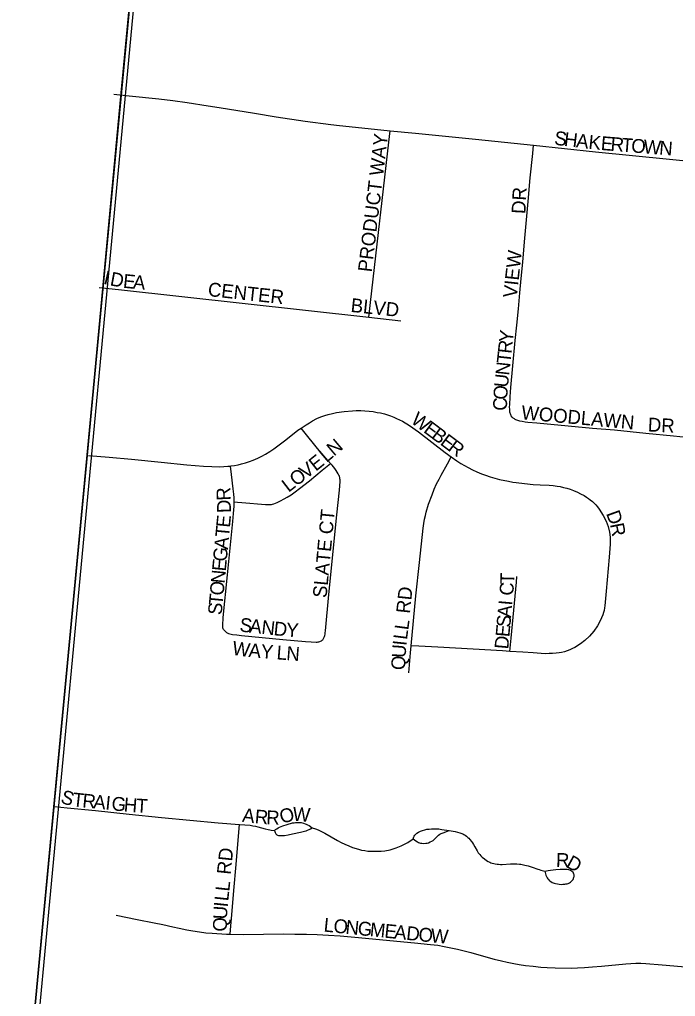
# Model space of a CAD drawing. Extents: x 1410790 to 1770854, y 448063 to 770588.
# Drawn here: x 1516826 to 1519193, y 626139 to 629663 of the extents above; entities that cross this region are included whole.
import ezdxf

# ---------------------------------------------------------------- set-up
doc = ezdxf.new("R2010")
doc.units = 0
for name, color, linetype in [('GM_X_Adjacent_County', 7, 'Continuous'), ('GM_X_City_Street', 7, 'Continuous'), ('GM_X_City_Street_Text', 7, 'Continuous'), ('GM_X_Corporation', 7, 'Continuous'), ('GM_X_County', 7, 'Continuous'), ('GM_X_Section', 7, 'Continuous'), ('GM_X_Township', 7, 'Continuous')]:
    doc.layers.add(name, color=color, linetype=linetype)

msp = doc.modelspace()

# ---------------------------------------------------------------- linework, layer by layer
at = {"layer": 'GM_X_Adjacent_County'}
msp.add_lwpolyline([(1517339.4, 630939.6), (1517193.5, 629397.8), (1517069.8, 628090.7), (1516949.9, 626822.9), (1516853.3, 625802.4), (1516836.6, 625625.7), (1516829.1, 625517.4), (1516813.1, 625302.8), (1516798.6, 625124.4), (1516799.3, 624956.3), (1516805.5, 624838), (1516815.9, 624733.7), (1516765.5, 623815), (1516721.1, 623275.7), (1516626.6, 622180.1), (1516525.9, 620993.2), (1516461.1, 620230.1), (1516373.4, 619132.2)], dxfattribs=at)
at = {"layer": 'GM_X_City_Street'}
for points in [[(1517166.4, 629393), (1517221.6, 629387.6), (1517328.8, 629377.1), (1517379.7, 629370.7), (1517430.5, 629363.8), (1517506.3, 629351.9)], [(1517506.3, 629351.9), (1517546.3, 629345.6), (1517674, 629324.7), (1517752.5, 629311.7), (1517856.3, 629296.4), (1517948.8, 629284.2), (1517980.3, 629280.7)], [(1517980.3, 629280.7), (1518038.6, 629274.2), (1518163.7, 629261.6)], [(1518086.8, 628589.1), (1518097.6, 628683.7), (1518159.1, 629220.9), (1518163.7, 629261.6)], [(1518163.7, 629261.6), (1518255.2, 629252.4), (1518471.3, 629230.8), (1518680.8, 629209.1)], [(1518603.2, 628228.8), (1518600.3, 628232.7), (1518599, 628235.1), (1518598.2, 628237.1), (1518596.9, 628240.5), (1518596, 628243.4), (1518595.4, 628246.2), (1518594.9, 628249.2), (1518594.7, 628252.5), (1518594.5, 628256.4), (1518594.3, 628265.3), (1518594.5, 628273.5), (1518596, 628302.2), (1518598.3, 628335.3), (1518605.7, 628413.9), (1518614.8, 628505), (1518620.5, 628559.7), (1518626.1, 628619.6), (1518631.3, 628676.4), (1518636, 628728.5), (1518641.7, 628787.6), (1518648.3, 628860.9), (1518661.3, 629006.7), (1518668.7, 629092.2), (1518677.8, 629179.9), (1518680.8, 629209.1)], [(1518680.8, 629209.1), (1518904, 629185.9), (1519304.7, 629145.3), (1519356.9, 629140.5), (1519467.7, 629129.8), (1519625, 629113.1)], [(1517114.1, 628696.7), (1517182.9, 628689.1), (1518086.8, 628589.1)], [(1518086.8, 628589.1), (1518202.4, 628576.3)], [(1517842, 628188.9), (1517859.8, 628201), (1517872, 628208.4), (1517883.3, 628214.9), (1517898.9, 628223.1), (1517913.6, 628229.6), (1517927.5, 628234.4), (1517940.1, 628238.3), (1517954.9, 628241.8), (1517969.2, 628244.8), (1517997.8, 628249), (1518027.6, 628251.9), (1518041.2, 628252.2), (1518057.5, 628252.4), (1518071.6, 628251.7), (1518087.4, 628250.3), (1518102, 628248.3), (1518116.9, 628245.8), (1518128.5, 628243.5), (1518142.8, 628239.9), (1518153.2, 628237), (1518165.1, 628233), (1518176.2, 628228.7), (1518186.7, 628224.2), (1518197.5, 628219.2), (1518207.5, 628213.6), (1518232.9, 628197.9), (1518265.3, 628175), (1518361.4, 628101), (1518383.9, 628085)], [(1519231.1, 628155.3), (1519185.5, 628159.6), (1519085.2, 628170), (1518972.7, 628181), (1518893.6, 628188), (1518805.5, 628195.9), (1518692.7, 628206.3), (1518660, 628209.5), (1518650.9, 628210.6), (1518639.8, 628212.3), (1518631.6, 628214.1), (1518624.4, 628216), (1518620.7, 628217.3), (1518617.3, 628218.9), (1518614.2, 628220.4), (1518611.6, 628221.9), (1518609.2, 628223.4), (1518607.1, 628224.9), (1518604.9, 628226.9), (1518603.2, 628228.8)], [(1517587.2, 628052.3), (1517589.8, 628052.5), (1517602.4, 628054.1), (1517615, 628056.4), (1517627.6, 628059.6), (1517641.1, 628063.4), (1517655.4, 628068.1), (1517668.8, 628072.9), (1517685.4, 628080.2), (1517700.5, 628087.7), (1517714.2, 628095), (1517729.2, 628104.2), (1517744.3, 628114.1), (1517787.3, 628147.1), (1517830.7, 628181), (1517842, 628188.9)], [(1517948.4, 628061.8), (1517912.4, 628102.6), (1517866.4, 628159), (1517842, 628188.9)], [(1517075, 628090.6), (1517149.3, 628083.8), (1517230, 628076.4), (1517337.7, 628066), (1517430.1, 628056.9), (1517490.5, 628052.1), (1517519.5, 628050.4), (1517549.5, 628049.9), (1517563.8, 628050.4), (1517577.2, 628051.2), (1517587.2, 628052.3)], [(1518239.2, 627403.8), (1518255.9, 627583.8), (1518268.7, 627704.5), (1518282.2, 627828.3), (1518284.5, 627844.9), (1518287.5, 627860.7), (1518290.6, 627873.6), (1518293.4, 627886.2), (1518301.8, 627914.5), (1518314.3, 627948.3), (1518322.7, 627968.6), (1518331, 627987.5), (1518339.6, 628005.1), (1518347.6, 628019.5), (1518369.8, 628059.7), (1518383.9, 628085)], [(1518383.9, 628085), (1518404, 628070.8), (1518418, 628061.6), (1518431.7, 628053.9), (1518444.9, 628046.4), (1518460.4, 628038.8), (1518475.7, 628031.7), (1518493.1, 628024.4), (1518507.4, 628018.7), (1518523.6, 628013.4), (1518558, 628003.9), (1518589.8, 627997.1), (1518605.9, 627994.4), (1518618.5, 627992.6), (1518647.9, 627988.9), (1518679.7, 627986.1), (1518704.8, 627984.4), (1518736.4, 627982.6), (1518751.3, 627981.4), (1518766.1, 627979.6), (1518776.9, 627977.9), (1518789, 627975.3), (1518800.3, 627972.2), (1518812.9, 627968.3), (1518825.1, 627964), (1518839, 627957.9), (1518850.3, 627952.3), (1518863.1, 627945.5), (1518871.1, 627940.5), (1518879.3, 627935.3), (1518885.4, 627930.6), (1518893.4, 627924.1), (1518899.3, 627918.4), (1518905.4, 627912.3), (1518911.5, 627904.9), (1518917.9, 627896.3), (1518932.2, 627873.7), (1518942.9, 627852.8), (1518946.6, 627843.3), (1518949.8, 627833.8), (1518954.7, 627814.1), (1518956.1, 627805.1), (1518956.9, 627794), (1518957.5, 627782.1), (1518956.9, 627770.5), (1518953.1, 627723.5), (1518942, 627600.5), (1518938.1, 627547.9), (1518937.1, 627540.4), (1518935.3, 627531.3), (1518933.1, 627523.4), (1518930.4, 627515), (1518920.9, 627493.4), (1518911.2, 627475.9), (1518897.8, 627456.6), (1518882.6, 627438.7), (1518865.5, 627422.6), (1518849.6, 627410.3), (1518829.5, 627398.1), (1518821.2, 627393.7), (1518811.3, 627389.3), (1518792.2, 627382.6), (1518781.2, 627379.8), (1518772.6, 627378.3), (1518761.7, 627376.7), (1518749.4, 627375.8), (1518737.4, 627375.5), (1518722.7, 627375.4), (1518679.3, 627378), (1518641.5, 627380.7), (1518594.5, 627383.7)], [(1517601.1, 627923.3), (1517600.8, 627937), (1517599.5, 627950.5), (1517597.3, 627970), (1517590.9, 628022.1), (1517587.2, 628052.3)], [(1517601.1, 627923.3), (1517613.2, 627922.3), (1517628.5, 627921), (1517713.1, 627913.6), (1517721.3, 627913.1), (1517726, 627913.1), (1517731.2, 627913.6), (1517734.9, 627914), (1517738.6, 627914.9), (1517743.9, 627916.2), (1517756, 627921), (1517768.2, 627926.6), (1517781, 627933.5), (1517792, 627939.6), (1517806.5, 627948.2), (1517821.1, 627958.7), (1517836.8, 627970.9), (1517872.4, 627998.6), (1517918.4, 628036.8), (1517948.4, 628061.8)], [(1517919.9, 627425.8), (1517921.8, 627428.1), (1517924.6, 627432.4), (1517925.7, 627434.7), (1517926.6, 627437.1), (1517927.7, 627440.7), (1517928.5, 627445.5), (1517929.2, 627450.1), (1517930.1, 627457.9), (1517942, 627588.7), (1517971.2, 627876.5), (1517980.5, 627965.5), (1517983, 627996.5), (1517982.8, 628001.9), (1517982.1, 628006.3), (1517981.2, 628010.6), (1517980, 628015.2), (1517978, 628019.7), (1517975.4, 628024.5), (1517972.4, 628029.7), (1517968, 628036.4), (1517963.8, 628042.8), (1517959.1, 628049), (1517953.7, 628055.7), (1517948.4, 628061.8)], [(1517568.2, 627456.2), (1517565.5, 627458.8), (1517563.8, 627460.9), (1517562.1, 627463.1), (1517561, 627465.3), (1517560.1, 627468.1), (1517559.7, 627472.7), (1517559.7, 627476.9), (1517561.4, 627506.3), (1517576.4, 627659.8), (1517587.6, 627767.5), (1517596.2, 627852.3), (1517598.6, 627881), (1517600.3, 627907.9), (1517601.1, 627923.3)], [(1518594.5, 627383.7), (1518599.3, 627431.7), (1518619.1, 627633.3), (1518620.7, 627653.3)], [(1517568.2, 627456.2), (1517570.8, 627454), (1517572.9, 627452.3), (1517575.7, 627450.6), (1517579.9, 627448.6), (1517584.7, 627446.8), (1517589.4, 627445.6), (1517594.3, 627444.7), (1517610.5, 627442.9), (1517627.3, 627441.4), (1517776.2, 627426.9), (1517857.6, 627419.3), (1517878.2, 627417.9), (1517896.6, 627417.2), (1517900.1, 627417.3), (1517903.4, 627417.7), (1517906.4, 627418.4), (1517909.3, 627419.3), (1517912.5, 627420.3), (1517915.3, 627421.8), (1517917.9, 627423.8), (1517919.9, 627425.8)], [(1518230.3, 627306.4), (1518236.9, 627378.2), (1518239.2, 627403.8)], [(1518594.5, 627383.7), (1518568.1, 627385.3), (1518463.1, 627392), (1518335.1, 627398.4), (1518266.8, 627402.3), (1518239.2, 627403.8)], [(1516952.5, 626823.8), (1516998.7, 626819.3), (1517100.2, 626809.3), (1517221.3, 626796.7), (1517338.1, 626785), (1517542.5, 626765.4), (1517620.2, 626758.9)], [(1517586, 626363.6), (1517588.6, 626394.1), (1517591.9, 626433.2), (1517599.2, 626521), (1517607.6, 626614.4), (1517612.9, 626673.7), (1517620.2, 626758.9)], [(1517620.2, 626758.9), (1517657.9, 626756.3), (1517668.3, 626755), (1517677.4, 626753.2), (1517686, 626751.1), (1517699.5, 626747.7), (1517712.6, 626743.7), (1517723.2, 626740.9), (1517728.9, 626739.6), (1517733.9, 626738.7), (1517745.8, 626737.2)], [(1517745.8, 626737.2), (1517750.2, 626740.9), (1517754.7, 626743.9), (1517759.3, 626746.7), (1517764.1, 626749.1), (1517776.5, 626754.1), (1517791.7, 626759.3), (1517810.9, 626764.7), (1517816.6, 626765.8), (1517821.6, 626766.5), (1517827.3, 626766.9), (1517834.8, 626766.9), (1517842, 626766), (1517850.2, 626764.4), (1517857, 626762.1), (1517860.9, 626760.6), (1517865.4, 626758.5), (1517870.8, 626755.2), (1517882.5, 626747.2)], [(1517745.8, 626737.2), (1517748.7, 626730.2), (1517750.8, 626726.1), (1517753.2, 626723.1), (1517755, 626721.8), (1517756.8, 626720.9), (1517760, 626720), (1517764.3, 626719.4), (1517769.5, 626719.2), (1517775.6, 626719.4), (1517782.5, 626720.1), (1517794.9, 626722.2), (1517811, 626725.3), (1517839.4, 626731.3), (1517853.9, 626734.6), (1517859.8, 626736.3), (1517865.4, 626738.3), (1517871.1, 626740.6), (1517876.5, 626743.5), (1517882.5, 626747.2)], [(1517882.5, 626747.2), (1517893.5, 626743.9), (1517904.2, 626739.4), (1517916.1, 626734.4), (1517928.1, 626728.3), (1517973.6, 626701.8), (1517986.9, 626694.4), (1517999.8, 626687.9), (1518013.8, 626681.9), (1518027.1, 626676.7), (1518049.1, 626669.8), (1518059.8, 626667.1), (1518071.6, 626665.1), (1518082.3, 626663.6), (1518094.5, 626662.6), (1518117.6, 626662.5), (1518131, 626663.2), (1518143.8, 626664.7), (1518163.2, 626668.3), (1518174.4, 626671), (1518185.3, 626674.7), (1518203.6, 626682.3), (1518215.6, 626688.3), (1518226.8, 626694.7), (1518245.8, 626707.6)], [(1518245.8, 626707.6), (1518248.7, 626714.6), (1518250.2, 626717.6), (1518252.4, 626720.9), (1518254.7, 626723.5), (1518257.1, 626725.9), (1518260.1, 626728.3), (1518265.3, 626731.3), (1518273.4, 626735), (1518279.9, 626737.6), (1518287.9, 626740), (1518295.8, 626741.8), (1518303.6, 626742.8), (1518312.3, 626743.6), (1518319.4, 626743.9), (1518327, 626743.9), (1518338.6, 626743.3), (1518344.2, 626742.6), (1518349.8, 626741.7), (1518376.6, 626737.4)], [(1518245.8, 626707.6), (1518255.5, 626700.5), (1518261.6, 626696.2), (1518265.6, 626694.2), (1518269.4, 626692.7), (1518273.4, 626691.8), (1518277.2, 626691.4), (1518285, 626691), (1518292.4, 626691.4), (1518296.6, 626692.3), (1518301.1, 626693.6), (1518307.6, 626696.2), (1518313.8, 626699.2), (1518318.1, 626702), (1518321.6, 626704.8), (1518329.3, 626711.8), (1518335, 626717.9), (1518338, 626720.9), (1518342.3, 626723.9), (1518347.1, 626726.5), (1518354.5, 626729.6), (1518376.6, 626737.4)], [(1518376.6, 626737.4), (1518390.7, 626735.2), (1518398.4, 626733.7), (1518406.6, 626731.9), (1518415, 626729.2), (1518425.1, 626725.3), (1518429.4, 626723.1), (1518433.7, 626720.7), (1518439.2, 626716.8), (1518444.1, 626712.8), (1518447.5, 626709.6), (1518450.9, 626705.6), (1518456.7, 626697.9), (1518460.1, 626692.7), (1518464, 626686.8), (1518469.2, 626678.1), (1518476.9, 626664.1), (1518481.3, 626657.5), (1518486.4, 626650.7), (1518490.2, 626646.3), (1518495.6, 626641.4), (1518503.2, 626635.2), (1518511.1, 626629.4), (1518516.5, 626626.1), (1518522.6, 626623), (1518527.1, 626621.3), (1518531.8, 626619.7), (1518536.9, 626618.5), (1518542.3, 626617.4), (1518548.8, 626616.3), (1518554.7, 626615.6), (1518561.2, 626615.2), (1518567.5, 626615.2), (1518596.9, 626617), (1518607.2, 626617.2), (1518619.8, 626617), (1518629.5, 626616.3), (1518634.8, 626615.6), (1518639.4, 626615), (1518649.5, 626612.8), (1518661.6, 626609.6), (1518676.2, 626604.8), (1518695.8, 626598.2), (1518701.4, 626596.4), (1518707.2, 626594.8), (1518721, 626591.2)], [(1518721, 626591.2), (1518733.7, 626593.5), (1518742.1, 626594.7), (1518751.9, 626596.1), (1518761.6, 626597.2), (1518776.7, 626598.3), (1518788.6, 626598.7), (1518796.4, 626598.5), (1518802, 626597.6), (1518807.1, 626596.5), (1518810.7, 626595.5), (1518814.2, 626594), (1518817, 626592.2), (1518819.6, 626590.2), (1518821.8, 626587.9), (1518823.8, 626585.1), (1518825.1, 626581.8), (1518825.9, 626578.5), (1518826.1, 626575.4), (1518826.2, 626572.5), (1518825.8, 626568.8)], [(1518721, 626591.2), (1518725.3, 626575.9), (1518727, 626571.6), (1518729.3, 626567.1), (1518732, 626563.3), (1518735.2, 626559.3), (1518738.3, 626556.6), (1518742.8, 626553.4), (1518748.2, 626550.6), (1518754.6, 626548), (1518760.4, 626546.2), (1518767.2, 626544.7), (1518773, 626543.8), (1518780.5, 626543.2), (1518786.2, 626543.4), (1518793.3, 626544), (1518797.5, 626544.7), (1518801.9, 626545.6), (1518806, 626546.6), (1518810.3, 626548.6), (1518814.4, 626551.4), (1518819.2, 626555.7), (1518821.2, 626558.1), (1518823, 626561), (1518824.3, 626563.9), (1518825.3, 626566.6), (1518825.8, 626568.8)], [(1517175.2, 626431.9), (1517250.5, 626416.9), (1517311.6, 626405.1), (1517343.2, 626398.5), (1517378.9, 626390.4), (1517402.2, 626385), (1517430.2, 626379.4), (1517451.2, 626375.5), (1517475.5, 626372), (1517498.1, 626369), (1517521.1, 626366.9), (1517573.5, 626363.9), (1517586, 626363.6)], [(1517586, 626363.6), (1517632.5, 626362.5), (1517780, 626364.5), (1517819.3, 626364.2), (1517862, 626363.2), (1517899.6, 626362), (1517940.6, 626360.3), (1517983.3, 626357.3), (1518035.4, 626352.5), (1518250.9, 626332.7), (1518308.9, 626326.9), (1518335.8, 626323.4), (1518358.2, 626319.5), (1518406.3, 626309.4), (1518454, 626297.4), (1518516.9, 626278.9), (1518538, 626273.1), (1518564.5, 626266.9), (1518585.8, 626262.2), (1518609.4, 626257.8), (1518628.8, 626254.4), (1518651.5, 626251.1), (1518679.1, 626247.9), (1518706.8, 626245.1), (1518729.9, 626243.6), (1518759.1, 626242.4), (1518818.1, 626241.5), (1518839.3, 626242.3), (1518863.9, 626243.2), (1518893.5, 626245.3), (1518925.9, 626248.2), (1519014, 626257.1), (1519031.5, 626258.3), (1519050, 626258.6), (1519067.1, 626258.8), (1519086, 626257.9), (1519144.8, 626252.7), (1519283.7, 626240.5)]]:
    msp.add_lwpolyline(points, dxfattribs=at)
at = {"layer": 'GM_X_Corporation'}
for points in [[(1516399, 619440.9), (1516626.6, 622180.1), (1516721.1, 623275.7), (1516765.5, 623815), (1516815.9, 624733.7), (1516805.5, 624838), (1516799.3, 624956.3), (1516798.6, 625124.4), (1516813.1, 625302.8), (1516829.1, 625517.4), (1516836.6, 625625.7), (1517842.6, 636258), (1517955.8, 637494.3), (1518046.7, 638486.5), (1518156.8, 639578.3), (1518331.8, 641513.1), (1518983.8, 648721.9)], [(1514145.2, 633864.2), (1515638.4, 633722.2), (1515727.3, 634707.3), (1515831.7, 635865.4), (1515911.8, 635861.8), (1515961.8, 636458.2), (1517842.6, 636258), (1516836.6, 625625.7), (1516829.1, 625517.4), (1516813.1, 625302.8), (1516798.6, 625124.4), (1516799.3, 624956.3), (1516805.5, 624838), (1516815.9, 624733.7), (1516765.5, 623815), (1516721.1, 623275.7), (1516626.6, 622180.1), (1516399, 619440.9)]]:
    msp.add_lwpolyline(points, dxfattribs=at)
at = {"layer": 'GM_X_County'}
msp.add_lwpolyline([(1517339.4, 630939.6), (1517193.5, 629397.8), (1517069.8, 628090.7), (1516949.9, 626822.9), (1516853.3, 625802.4), (1516836.6, 625625.7), (1516829.1, 625517.4), (1516813.1, 625302.8), (1516798.6, 625124.4), (1516799.3, 624956.3), (1516805.5, 624838), (1516815.9, 624733.7), (1516765.5, 623815), (1516721.1, 623275.7), (1516626.6, 622180.1), (1516525.9, 620993.2), (1516461.1, 620230.1), (1516373.4, 619132.2)], dxfattribs=at)
at = {"layer": 'GM_X_Section'}
msp.add_lwpolyline([(1522667.1, 630530.5), (1522174.5, 625186.4), (1516936.9, 625665.1), (1516859.8, 625674.3), (1517358.6, 630990.4)], close=True, dxfattribs=at)
at = {"layer": 'GM_X_Township'}
msp.add_lwpolyline([(1516373.4, 619132.2), (1516461.1, 620230.1), (1516525.9, 620993.2), (1516626.6, 622180.1), (1516721.1, 623275.7), (1516765.5, 623815), (1516815.9, 624733.7), (1516805.5, 624838), (1516799.3, 624956.3), (1516798.6, 625124.4), (1516813.1, 625302.8), (1516829.1, 625517.4), (1516836.6, 625625.7), (1516853.3, 625802.4), (1516949.9, 626822.9), (1517069.8, 628090.7), (1517193.5, 629397.8), (1517339.4, 630939.6)], dxfattribs=at)

# ---------------------------------------------------------------- texts
at = {"layer": 'GM_X_City_Street_Text'}
for s, rotation, p in [('PRODUCT WAY', 83.2239, (1518096.5, 628749.9)), ('S', 353.3189, (1518753.8, 629211.3)), ('H', 353.3183, (1518788.8, 629207.2)), ('A', 353.3183, (1518832.5, 629202.1)), ('K', 354.1804, (1518877, 629196.9)), ('E', 355.4869, (1518922, 629192.3)), ('R', 355.5261, (1518957.1, 629189.5)), ('T', 355.5143, (1518996.6, 629186.4)), ('O', 355.5448, (1519031.7, 629183.7)), ('W', 355.5233, (1519075.6, 629180.3)), ('N', 355.5448, (1519132.6, 629175.8)), ('DR', 86.989, (1518650.9, 628960.5)), ('VIEW', 83.7982, (1518620.1, 628657.2)), ('I', 347.2199, (1517126.9, 628709.5)), ('D', 349.3756, (1517150.3, 628704.2)), ('E', 354.2615, (1517198.2, 628695.5)), ('A', 354.8289, (1517233.8, 628691.9)), ('CENTER', 353.758, (1517504.1, 628665.7)), ('BLVD', 353.9958, (1518019.3, 628608.4)), ('Y', 83.8869, (1518605.3, 628495.5)), ('R', 83.881, (1518601.1, 628456.1)), ('T', 83.8816, (1518597.3, 628421.2)), ('N', 83.8915, (1518592.6, 628377.4)), ('U', 83.9784, (1518588, 628333.7)), ('O', 86.1168, (1518585.1, 628290.3)), ('C', 89.6357, (1518584.9, 628251.5)), ('W', 323.273, (1518234.8, 628210.7)), ('WOODLAWN', 354.7457, (1518635, 628221.3)), ('E', 323.2776, (1518280.6, 628176.5)), ('DR', 356.9887, (1519092, 628177.3)), ('B', 323.2922, (1518308.8, 628155.4)), ('N', 40.3808, (1517960.6, 628085.6)), ('E', 323.2776, (1518340.6, 628131.7)), ('R', 323.2922, (1518368.8, 628110.7)), ('L', 40.3036, (1517933.7, 628062.8)), ('E', 38.8297, (1517895.1, 628031.3)), ('O', 37.5912, (1517824.4, 627976.9)), ('V', 37.6027, (1517859.3, 628003.7)), ('L', 37.6102, (1517796.6, 627955.4)), ('R', 92.5823, (1517588.2, 627928.5)), ('D', 91.4237, (1517589.3, 627883.4)), ('SLATE CT', 84.5609, (1517933.7, 627574.9)), ('E', 84.5966, (1517585.2, 627828.7)), ('D', 289.914, (1518941.7, 627881.5)), ('T', 84.5856, (1517581.9, 627793.6)), ('R', 281.1552, (1518956.1, 627842)), ('A', 84.583, (1517577.7, 627749.8)), ('G', 84.5863, (1517573.6, 627706)), ('E', 84.583, (1517570.3, 627671)), ('N', 84.5863, (1517566.1, 627627.2)), ('T', 88.2539, (1518610.2, 627625.5)), ('O', 84.583, (1517562, 627583.4)), ('RD', 83.9946, (1518234.5, 627518.5)), ('C', 84.9242, (1518606.5, 627582.9)), ('T', 84.5856, (1517558.7, 627548.3)), ('S', 84.583, (1517555.3, 627513.3)), ('A', 84.9114, (1518599.5, 627504)), ('I', 84.9169, (1518603.4, 627547.9)), ('S', 84.9293, (1518596.4, 627468.9)), ('S', 353.6764, (1517618.5, 627455.7)), ('A', 353.6707, (1517653.5, 627451.8)), ('N', 353.6831, (1517697.3, 627447)), ('D', 354.2478, (1517741.5, 627442.1)), ('Y', 355.7307, (1517786.7, 627437.6)), ('L', 82.2582, (1518228.6, 627458.7)), ('E', 84.9241, (1518593.2, 627433.9)), ('L', 82.5768, (1518224, 627423.9)), ('D', 84.9114, (1518589.3, 627390)), ('W', 352.0221, (1517591.5, 627371.8)), ('A', 355.1165, (1517651.1, 627363.5)), ('Y', 355.494, (1517695.3, 627359.7)), ('L', 355.5188, (1517752.3, 627355.2)), ('N', 355.515, (1517787.4, 627352.5)), ('U', 86.1946, (1518218.9, 627358.9)), ('I', 84.0676, (1518221.8, 627402.4)), ('Q', 87.0153, (1518216.6, 627315.2)), ('S', 341.8286, (1516971.1, 626838.6)), ('T', 353.7091, (1517015.6, 626825.2)), ('R', 354.4273, (1517051.3, 626821.3)), ('A', 354.4177, (1517090.7, 626817.5)), ('I', 354.396, (1517134.4, 626813.2)), ('G', 354.417, (1517156.4, 626811)), ('H', 355.3981, (1517201.1, 626806.7)), ('T', 356.3791, (1517245.9, 626803.1)), ('A', 353.0986, (1517627.9, 626769.2)), ('R', 355.2638, (1517673.6, 626763.8)), ('R', 357.9621, (1517715.7, 626760.3)), ('O', 16.6363, (1517772.8, 626761.2)), ('W', 355.709, (1517810.2, 626773.2)), ('RD', 83.9889, (1517587.7, 626576.9)), ('R', 358.6641, (1518761.2, 626606.6)), ('D', 331.4942, (1518794.8, 626607.2)), ('L', 83.8816, (1517582.9, 626516.2)), ('L', 83.9931, (1517579.2, 626481.2)), ('U', 86.7741, (1517574.5, 626416)), ('I', 84.1763, (1517577, 626459.3)), ('Q', 89.5519, (1517574.2, 626372.7)), ('L', 354.2799, (1517922, 626373.3)), ('O', 354.2644, (1517957.1, 626369.8)), ('N', 354.2644, (1518000.8, 626365.4)), ('G', 354.2644, (1518044.6, 626361)), ('M', 354.2824, (1518088.4, 626356.6)), ('E', 354.2799, (1518141, 626351.3)), ('A', 354.2644, (1518176, 626347.8)), ('D', 354.2644, (1518219.8, 626343.4)), ('O', 354.2644, (1518263.6, 626339)), ('W', 355.1345, (1518308.2, 626334.6))]:
    msp.add_text(s, height=50, rotation=rotation, dxfattribs=at).set_placement(p)

doc.saveas('drawing.dxf')
